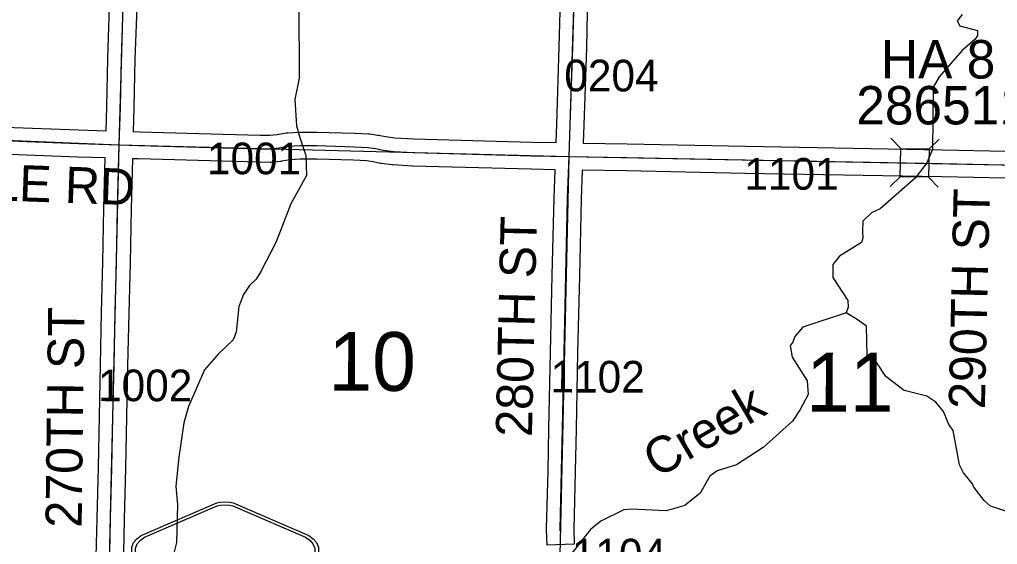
# Model space of a CAD drawing. Extents: x -132.8 to -73.3, y -60 to -26.
# Drawn here: x -113.07 to -110.91, y -46.471 to -45.31 of the extents above; entities that cross this region are included whole.
import ezdxf

# ---------------------------------------------------------------- set-up
doc = ezdxf.new("R2010")
doc.units = 0
for name, color, linetype in [('tdCoHydroRiver', 7, 'Continuous'), ('tdCoHydroTxtLg', 7, 'Continuous'), ('tdCoSecRdNmbr', 7, 'Continuous'), ('tdCoSecRdTxt', 7, 'Continuous'), ('tdCoSecRteBand', 7, 'Continuous'), ('tdCoSecRteCL', 7, 'Continuous'), ('tdCoSectLine', 7, 'Continuous'), ('tdCoSectNmbr', 7, 'Continuous'), ('tdCoShieldCoRteHrd', 7, 'Continuous'), ('tdCoStrucSec', 7, 'Continuous'), ('tdCoStrucSecCoName', 7, 'Continuous'), ('tdCoStrucSecFHWANum', 7, 'Continuous'), ('tdCoSurfAsphalt', 7, 'Continuous'), ('tdCoSurfGravel', 7, 'Continuous')]:
    doc.layers.add(name, color=color, linetype=linetype)

msp = doc.modelspace()

# ---------------------------------------------------------------- linework, layer by layer
at = {"layer": 'tdCoHydroRiver'}
for points in [[(-112.4533, -45.276), (-112.4527, -45.4401), (-112.4618, -45.4872), (-112.4586, -45.5456), (-112.4513, -45.571), (-112.4381, -45.6108), (-112.4361, -45.655), (-112.4708, -45.7173), (-112.503, -45.8016), (-112.5378, -45.8686), (-112.5477, -45.8841), (-112.5622, -45.8979), (-112.5754, -45.9181), (-112.5855, -45.9446), (-112.5917, -46.0013), (-112.5984, -46.0185), (-112.6308, -46.0492), (-112.6617, -46.0847), (-112.6969, -46.1658), (-112.7072, -46.2018), (-112.7186, -46.2773), (-112.725, -46.3418), (-112.7213, -46.3829), (-112.7234, -46.4665), (-112.7304, -46.4931)], [(-110.9877, -45.2992), (-110.9991, -45.3131), (-110.9931, -45.3243), (-110.9539, -45.3347), (-110.9542, -45.3458), (-110.9591, -45.3535), (-110.9882, -45.3796), (-111.0386, -45.4367), (-111.0518, -45.46), (-111.0537, -45.5972), (-111.0655, -45.6269), (-111.0916, -45.6609), (-111.1691, -45.7284), (-111.1882, -45.7373), (-111.2076, -45.7558), (-111.2082, -45.7779), (-111.207, -45.7937), (-111.2104, -45.803), (-111.2585, -45.8334), (-111.2732, -45.8519), (-111.2739, -45.8803), (-111.2405, -45.9316), (-111.2393, -45.9459), (-111.2443, -45.9584)], [(-111.2443, -45.9584), (-111.3399, -45.9906), (-111.3577, -46.0107), (-111.3628, -46.0247), (-111.3677, -46.0309), (-111.3636, -46.0563), (-111.3302, -46.1092), (-111.3278, -46.1392), (-111.346, -46.1719), (-111.3625, -46.1983), (-111.4271, -46.2566), (-111.4864, -46.2945), (-111.5294, -46.3076), (-111.5455, -46.3198), (-111.5669, -46.3571), (-111.6008, -46.3847), (-111.6421, -46.3962), (-111.7194, -46.3927), (-111.7352, -46.3939), (-111.7863, -46.4194), (-111.8089, -46.4377), (-111.866, -46.5104)], [(-110.8815, -46.3999), (-110.9253, -46.3861), (-110.9392, -46.3731), (-110.9621, -46.3442), (-110.9651, -46.3362), (-110.985, -46.312), (-110.994, -46.2945), (-111.0079, -46.2184), (-111.017, -46.2055), (-111.0289, -46.1768), (-111.0458, -46.1559), (-111.0659, -46.1427), (-111.1161, -46.1304), (-111.1564, -46.0994), (-111.1761, -46.0689), (-111.1902, -46.0639), (-111.1978, -46.0526), (-111.1993, -45.9879), (-111.2195, -45.9732), (-111.2443, -45.9584)]]:
    msp.add_lwpolyline(points, dxfattribs=at)
at = {"layer": 'tdCoSecRteBand'}
for points in [[(-113.1851, -45.5449), (-112.9393, -45.5543), (-112.8792, -45.5562), (-112.8776, -45.5029), (-112.8754, -45.3965), (-112.8754, -45.3962), (-112.8754, -45.396), (-112.8712, -45.2816)], [(-112.8113, -45.2835), (-112.8154, -45.398), (-112.8177, -45.5043), (-112.8177, -45.5044), (-112.8177, -45.5045), (-112.8192, -45.558), (-112.8192, -45.5581), (-112.8191, -45.5581), (-112.8056, -45.5585), (-112.6207, -45.5637), (-112.5386, -45.5659), (-112.5173, -45.5661), (-112.5009, -45.5644), (-112.4813, -45.5609), (-112.4795, -45.5606), (-112.4778, -45.5605), (-112.4526, -45.559), (-112.4517, -45.559), (-112.4509, -45.559), (-112.4134, -45.559), (-112.4129, -45.559), (-112.4125, -45.559), (-112.3304, -45.5615), (-112.3301, -45.5615), (-112.3298, -45.5615), (-112.299, -45.563), (-112.2975, -45.563), (-112.2961, -45.5632), (-112.2793, -45.5657), (-112.2785, -45.5658), (-112.2776, -45.566), (-112.262, -45.5692), (-112.241, -45.5719), (-112.1991, -45.5743), (-111.9383, -45.5814), (-111.8855, -45.5823), (-111.8849, -45.5823)], [(-111.8849, -45.5823), (-111.8834, -45.5419), (-111.8778, -45.3707), (-111.876, -45.2923)], [(-111.816, -45.2937), (-111.8178, -45.3723), (-111.8178, -45.3724), (-111.8178, -45.3726), (-111.8235, -45.544), (-111.8235, -45.544), (-111.8235, -45.5441), (-111.8249, -45.5833), (-111.7281, -45.5849), (-111.728, -45.5849), (-111.7279, -45.5849), (-111.4668, -45.5905), (-111.0319, -45.5982), (-111.0318, -45.5982), (-111.0317, -45.5982), (-110.8913, -45.6012)], [(-112.9016, -46.5252), (-112.8991, -46.4135), (-112.8991, -46.4134), (-112.8991, -46.4133), (-112.8961, -46.3002), (-112.8939, -46.1869), (-112.8939, -46.1869), (-112.8939, -46.1868), (-112.8915, -46.0746), (-112.889, -45.9578), (-112.889, -45.9577), (-112.889, -45.9576), (-112.886, -45.8467), (-112.8838, -45.7273), (-112.8838, -45.7271), (-112.8838, -45.727), (-112.8809, -45.6162), (-112.8809, -45.6162), (-112.8809, -45.6162), (-112.9413, -45.6143), (-112.9414, -45.6143), (-112.9415, -45.6143), (-113.1874, -45.6049)], [(-111.8449, -46.4701), (-111.9049, -46.4718), (-111.9059, -46.4378), (-111.9059, -46.437), (-111.9059, -46.4362), (-111.9027, -46.3082), (-111.9007, -46.2146), (-111.8973, -46.0459), (-111.8973, -46.0459), (-111.8973, -46.0459), (-111.8933, -45.8752), (-111.8933, -45.8752), (-111.8933, -45.8752), (-111.8894, -45.7055), (-111.8894, -45.7053), (-111.8894, -45.7051), (-111.8871, -45.6423), (-111.9394, -45.6414), (-111.9396, -45.6414), (-111.9397, -45.6414), (-112.2011, -45.6343), (-112.2016, -45.6342), (-112.202, -45.6342), (-112.2454, -45.6317), (-112.2465, -45.6317), (-112.2475, -45.6316), (-112.2707, -45.6286), (-112.2718, -45.6285), (-112.2729, -45.6282), (-112.2889, -45.6249), (-112.3033, -45.6228), (-112.3324, -45.6214), (-112.4138, -45.619), (-112.45, -45.619), (-112.4725, -45.6203), (-112.4915, -45.6237), (-112.4926, -45.6239), (-112.4937, -45.624), (-112.5129, -45.626), (-112.5146, -45.6261), (-112.5163, -45.6261), (-112.5395, -45.6259), (-112.5397, -45.6259), (-112.54, -45.6259), (-112.6223, -45.6236), (-112.6223, -45.6236), (-112.6224, -45.6236), (-112.8073, -45.6185), (-112.8074, -45.6185), (-112.8074, -45.6185), (-112.8209, -45.618), (-112.8238, -45.7285), (-112.826, -45.848), (-112.826, -45.8481), (-112.826, -45.8482), (-112.829, -45.9591), (-112.8315, -46.0759), (-112.8315, -46.0759), (-112.8315, -46.0759), (-112.8339, -46.1881), (-112.8361, -46.3015), (-112.8362, -46.3016), (-112.8362, -46.3017), (-112.8391, -46.4148), (-112.8416, -46.5264)], [(-110.893, -45.6612), (-111.033, -45.6582), (-111.4679, -45.6505), (-111.468, -45.6505), (-111.468, -45.6505), (-111.7291, -45.6449), (-111.8271, -45.6433), (-111.8271, -45.6438), (-111.8294, -45.7071), (-111.8333, -45.8766), (-111.8373, -46.0472), (-111.8407, -46.2158), (-111.8407, -46.2158), (-111.8407, -46.2159), (-111.8427, -46.3096), (-111.8427, -46.3096), (-111.8427, -46.3097), (-111.8459, -46.4369), (-111.8449, -46.4701)]]:
    msp.add_lwpolyline(points, dxfattribs=at)
at = {"layer": 'tdCoSecRteCL'}
for points in [[(-111.856, -45.6128), (-111.8535, -45.543), (-111.8478, -45.3716), (-111.846, -45.293), (-111.8436, -45.1896), (-111.8387, -45.0379), (-111.8337, -44.8715), (-111.8271, -44.7065), (-111.8249, -44.6353)], [(-112.8501, -45.5871), (-112.8476, -45.5036), (-112.8454, -45.3971), (-112.8412, -45.2824), (-112.839, -45.1811), (-112.8358, -45.0684), (-112.8324, -44.9544), (-112.8292, -44.8462), (-112.8252, -44.7281), (-112.8242, -44.6879), (-112.8245, -44.6733)], [(-113.8491, -45.5463), (-113.6822, -45.553), (-113.4415, -45.5643), (-113.1862, -45.5749), (-112.9404, -45.5843), (-112.8501, -45.5871)], [(-112.8723, -46.5678), (-112.8716, -46.5258), (-112.8691, -46.4141), (-112.8661, -46.3009), (-112.8639, -46.1875), (-112.8615, -46.0753), (-112.859, -45.9584), (-112.856, -45.8474), (-112.8538, -45.7278), (-112.8509, -45.6141), (-112.8501, -45.5871)], [(-112.8501, -45.5871), (-112.8065, -45.5885), (-112.6215, -45.5937), (-112.5392, -45.5959), (-112.516, -45.5961), (-112.4967, -45.5942), (-112.476, -45.5905), (-112.4509, -45.589), (-112.4134, -45.589), (-112.3313, -45.5914), (-112.3004, -45.5929), (-112.2837, -45.5954), (-112.2669, -45.5988), (-112.2437, -45.6018), (-112.2003, -45.6043), (-111.9389, -45.6114), (-111.856, -45.6128)], [(-111.8758, -46.441), (-111.8759, -46.4369), (-111.8727, -46.3089), (-111.8707, -46.2152), (-111.8673, -46.0465), (-111.8633, -45.8759), (-111.8594, -45.7062), (-111.856, -45.6128)], [(-111.856, -45.6128), (-111.7286, -45.6149), (-111.4674, -45.6205), (-111.0324, -45.6282), (-110.8622, -45.6319)]]:
    msp.add_lwpolyline(points, dxfattribs=at)
at = {"layer": 'tdCoSectLine'}
for points in [[(-112.8504, -45.5871), (-112.8222, -44.6076)], [(-111.8564, -45.6128), (-111.8253, -44.6353)], [(-113.8495, -45.5463), (-112.8504, -45.5871)], [(-112.8727, -46.5678), (-112.8504, -45.5871)], [(-112.8504, -45.5871), (-111.8564, -45.6128)], [(-111.8783, -46.593), (-111.8564, -45.6128)], [(-111.8564, -45.6128), (-110.8626, -45.6319)]]:
    msp.add_lwpolyline(points, dxfattribs=at)
at = {"layer": 'tdCoShieldCoRteHrd'}
for points in [[(-112.736, -46.7864), (-112.8179, -46.5035), (-112.8218, -46.4903), (-112.8225, -46.4844), (-112.8225, -46.4766), (-112.8183, -46.4663), (-112.811, -46.4578), (-112.8014, -46.4511), (-112.6341, -46.3788), (-112.6266, -46.3772), (-112.6162, -46.3763), (-112.6058, -46.3772), (-112.5983, -46.3788), (-112.431, -46.4511), (-112.4214, -46.4578), (-112.4141, -46.4663), (-112.4099, -46.4766), (-112.4099, -46.4844), (-112.4106, -46.4903), (-112.4145, -46.5035), (-112.4964, -46.7864)], [(-112.7301, -46.78), (-112.8098, -46.5048), (-112.8136, -46.4921), (-112.8143, -46.4865), (-112.8143, -46.479), (-112.8102, -46.4691), (-112.8032, -46.4609), (-112.794, -46.4545), (-112.6334, -46.3851), (-112.6262, -46.3835), (-112.6162, -46.3826), (-112.6062, -46.3835), (-112.599, -46.3851), (-112.4384, -46.4545), (-112.4292, -46.4609), (-112.4222, -46.4691), (-112.4181, -46.479), (-112.4181, -46.4865), (-112.4188, -46.4921), (-112.4226, -46.5048), (-112.5023, -46.78)]]:
    msp.add_lwpolyline(points, close=True, dxfattribs=at)
at = {"layer": 'tdCoStrucSec'}
for points in [[(-111.1451, -45.5728), (-111.1234, -45.5953), (-111.0608, -45.5964)], [(-111.0383, -45.5747), (-111.0608, -45.5964), (-111.0619, -45.659)], [(-111.147, -45.6796), (-111.1245, -45.6579), (-111.1234, -45.5953)], [(-111.0407, -45.681), (-111.0619, -45.659), (-111.1245, -45.6579)]]:
    msp.add_lwpolyline(points, dxfattribs=at)
at = {"layer": 'tdCoSurfAsphalt'}
msp.add_lwpolyline([(-112.9133, -47.5538), (-112.9061, -47.4353), (-112.9012, -47.3236), (-112.8967, -47.2097), (-112.8915, -47.0977), (-112.8861, -46.9872), (-112.879, -46.8708), (-112.876, -46.8025), (-112.8753, -46.7574), (-112.8735, -46.6422), (-112.8723, -46.5678), (-112.8716, -46.5258), (-112.8691, -46.4141), (-112.8661, -46.3009), (-112.8639, -46.1875), (-112.8615, -46.0753), (-112.859, -45.9584), (-112.856, -45.8474), (-112.8538, -45.7278), (-112.8509, -45.6141), (-112.8501, -45.5871), (-112.8476, -45.5036), (-112.8454, -45.3971), (-112.8412, -45.2824)], dxfattribs=at)
at = {"layer": 'tdCoSurfGravel'}
for points in [[(-111.8758, -46.441), (-111.8759, -46.4369), (-111.8727, -46.3089), (-111.8707, -46.2152), (-111.8673, -46.0465), (-111.8633, -45.8759), (-111.8594, -45.7062), (-111.856, -45.6128), (-111.8535, -45.543), (-111.8478, -45.3716), (-111.846, -45.293)], [(-113.1862, -45.5749), (-112.9404, -45.5843), (-112.8501, -45.5871)], [(-112.8501, -45.5871), (-112.8065, -45.5885), (-112.6215, -45.5937), (-112.5392, -45.5959), (-112.516, -45.5961), (-112.4967, -45.5942), (-112.476, -45.5905), (-112.4509, -45.589), (-112.4134, -45.589), (-112.3313, -45.5914), (-112.3004, -45.5929), (-112.2837, -45.5954), (-112.2669, -45.5988), (-112.2437, -45.6018), (-112.2003, -45.6043), (-111.9389, -45.6114), (-111.856, -45.6128), (-111.7286, -45.6149), (-111.4674, -45.6205), (-111.0324, -45.6282), (-110.8622, -45.6319)]]:
    msp.add_lwpolyline(points, dxfattribs=at)

# ---------------------------------------------------------------- texts
at = {"layer": 'tdCoHydroTxtLg'}
msp.add_text('Creek', height=0.08, rotation=30.3817, dxfattribs=at).set_placement((-111.6616, -46.3253))
at = {"layer": 'tdCoSecRdNmbr'}
for s, rotation, p in [('0204', 359.9158, (-111.8668, -45.469)), ('1001', 359.9153, (-112.6563, -45.6522)), ('1101', 359.9161, (-111.469, -45.6862)), ('1102', 359.9158, (-111.8973, -46.1346)), ('1002', 359.9151, (-112.8969, -46.1538)), ('1104', 359.9158, (-111.8503, -46.5278))]:
    msp.add_text(s, height=0.07, rotation=rotation, dxfattribs=at).set_placement(p)
at = {"layer": 'tdCoSecRdTxt'}
for s, rotation, p in [('HONEYSUCKLE RD', 357.9867, (-113.8089, -45.6859)), ('290TH ST', 88.6901, (-110.9377, -46.172)), ('280TH ST', 88.7011, (-111.9384, -46.2334)), ('270TH ST', 89.2848, (-112.9331, -46.434))]:
    msp.add_text(s, height=0.08, rotation=rotation, dxfattribs=at).set_placement(p)
at = {"layer": 'tdCoSectNmbr'}
for s, rotation, p in [('10', 359.9153, (-112.3881, -46.1308)), ('11', 359.9161, (-111.3328, -46.1767))]:
    msp.add_text(s, height=0.13, rotation=rotation, dxfattribs=at).set_placement(p)
at = {"layer": 'tdCoStrucSecCoName'}
msp.add_text('HA 8', height=0.085, dxfattribs=at).set_placement((-111.1673, -45.4406))
at = {"layer": 'tdCoStrucSecFHWANum'}
msp.add_text('286511', height=0.085, dxfattribs=at).set_placement((-111.2218, -45.5422))

doc.saveas('drawing.dxf')
